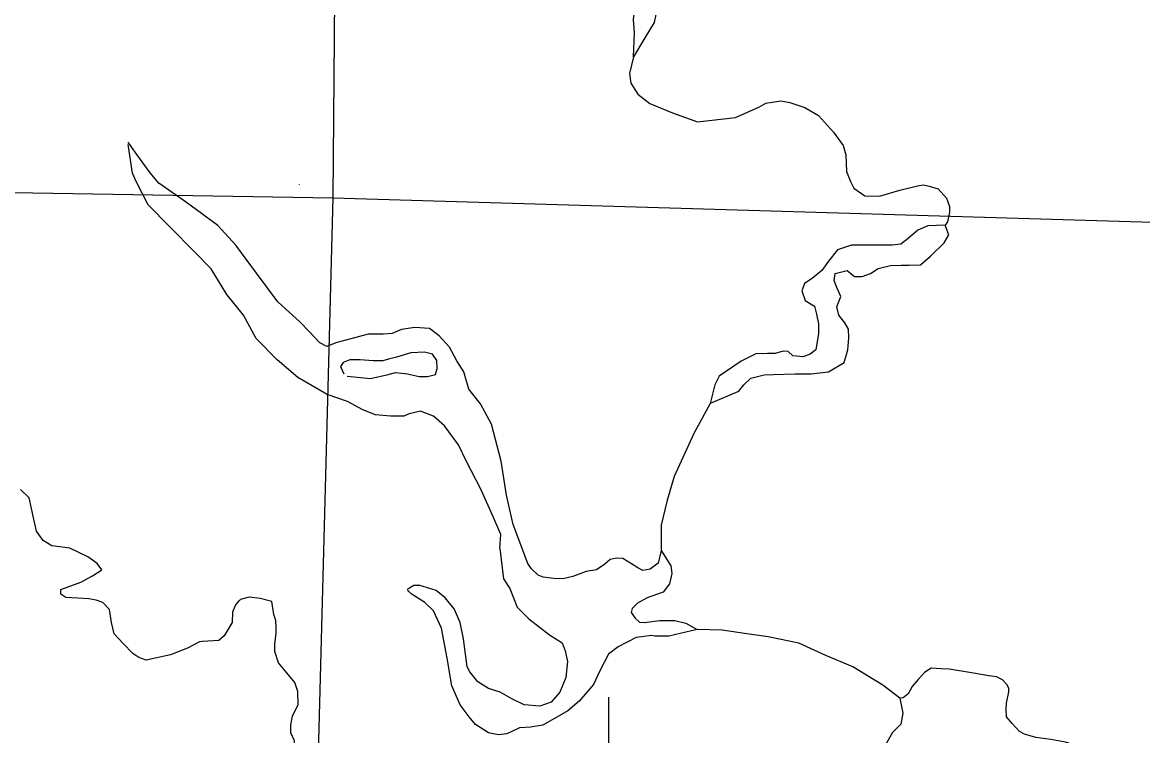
# Model space of a CAD drawing. Extents: x 8749 to 11879, y 13275 to 15339.
# Drawn here: x 10507.7 to 10577.7, y 13510.5 to 13555.1 of the extents above; entities that cross this region are included whole.
import ezdxf

# ---------------------------------------------------------------- set-up
doc = ezdxf.new("R2010")
doc.units = 0
for name, color, linetype in [('Level 35', 7, 'Continuous'), ('Level 44', 7, 'Continuous'), ('Level 5', 7, 'Continuous')]:
    doc.layers.add(name, color=color, linetype=linetype)

msp = doc.modelspace()

# ---------------------------------------------------------------- linework, layer by layer
at = {"layer": 'Level 35'}
for points in [[(10545.191, 13560.109), (10546.684, 13559.111), (10547.545, 13557.819), (10547.469, 13556.577), (10547.165, 13555.057), (10546.583, 13554.094), (10545.874, 13552.904), (10545.925, 13554.398), (10545.874, 13555.209), (10545.95, 13555.944), (10545.95, 13556.324), (10545.95, 13556.526), (10545.95, 13556.907), (10545.748, 13557.261), (10545.647, 13557.525)], [(10545.874, 13552.904), (10545.621, 13551.865), (10545.697, 13551.257), (10546.153, 13550.573), (10546.887, 13549.99), (10548.304, 13549.407), (10549.874, 13548.85), (10552.253, 13549.103), (10553.696, 13549.762), (10554.15, 13550.018)], [(10554.15, 13550.018), (10555.083, 13550.15), (10555.64, 13550.048), (10556.576, 13549.744), (10557.437, 13549.238), (10558.373, 13548.199), (10558.981, 13547.363), (10559.133, 13546.78), (10559.183, 13545.741), (10559.436, 13545.108), (10559.639, 13544.703), (10560.322, 13544.221), (10561.233, 13544.196)], [(10517.937, 13543.798), (10516.216, 13545.002), (10515.685, 13545.66), (10514.748, 13546.953), (10514.293, 13547.561)], [(10516.874, 13542.304), (10515.558, 13543.659), (10514.799, 13545.103), (10514.571, 13545.635), (10514.308, 13547.432)], [(10525.015, 13544.916), (10525.015, 13544.936)], [(10561.233, 13544.196), (10562.519, 13544.568), (10563.608, 13544.847), (10563.987, 13544.898), (10564.342, 13544.822), (10564.898, 13544.644), (10565.43, 13544.062), (10565.607, 13543.555), (10565.607, 13543.2), (10565.481, 13542.592), (10565.354, 13542.39)], [(10525.045, 13536.309), (10523.658, 13537.591), (10522.316, 13539.39), (10521.025, 13541.138), (10519.912, 13542.354), (10517.937, 13543.798)], [(10526.741, 13531.785), (10524.898, 13532.854), (10523.607, 13533.968), (10522.291, 13535.286), (10521.506, 13536.755), (10520.469, 13538.047), (10519.481, 13539.643), (10518.494, 13540.682), (10516.874, 13542.304)], [(10565.354, 13542.39), (10564.266, 13542.339), (10563.633, 13542.06), (10563.025, 13541.554), (10562.57, 13541.199), (10562.038, 13541.123), (10561.279, 13541.123), (10560.469, 13541.123), (10559.482, 13541.123), (10558.621, 13540.844), (10558.064, 13540.135), (10557.634, 13539.552), (10557.027, 13539.045), (10556.546, 13538.741), (10556.394, 13538.285), (10556.596, 13537.677), (10557.178, 13537.323), (10557.305, 13536.816), (10557.432, 13536.208), (10557.432, 13535.6), (10557.254, 13534.587), (10556.9, 13534.308), (10556.47, 13534.156), (10555.837, 13534.207), (10555.533, 13534.485), (10555.229, 13534.511), (10554.723, 13534.359), (10554.242, 13534.359), (10553.508, 13534.333), (10552.597, 13533.877), (10551.23, 13532.94)], [(10552.427, 13531.983), (10552.774, 13532.408), (10553.205, 13532.813), (10554.04, 13533.016), (10554.622, 13533.041), (10555.963, 13533.092), (10556.976, 13533.092), (10558.064, 13533.218), (10559.026, 13533.801), (10559.254, 13534.587), (10559.33, 13535.347), (10559.305, 13535.879), (10559.077, 13536.284), (10558.697, 13536.765), (10558.571, 13537.272), (10558.824, 13537.931), (10558.571, 13538.488), (10558.419, 13538.919), (10558.469, 13539.35), (10559.229, 13539.552), (10559.684, 13539.172), (10559.836, 13539.172), (10560.165, 13539.172), (10560.671, 13539.35), (10561.152, 13539.679), (10561.937, 13539.856), (10562.595, 13539.882), (10563.101, 13539.882), (10563.81, 13539.907), (10564.418, 13540.439), (10565.278, 13541.275), (10565.582, 13541.782), (10565.354, 13542.39)], [(10535.575, 13532.139), (10535.271, 13533.219), (10534.841, 13533.903), (10534.385, 13534.764), (10533.727, 13535.473), (10533.119, 13535.929), (10532.208, 13535.98), (10531.373, 13535.853), (10530.791, 13535.6), (10530.234, 13535.575), (10529.297, 13535.575), (10528.209, 13535.271), (10527.272, 13535.017), (10526.716, 13534.789), (10526.285, 13535.017), (10525.602, 13535.727), (10525.045, 13536.309)], [(10527.981, 13532.94), (10529.449, 13532.788), (10530.538, 13533.041), (10530.993, 13533.168), (10531.753, 13533.092), (10532.487, 13532.915), (10532.993, 13532.915), (10533.499, 13533.041), (10533.6, 13533.421), (10533.575, 13533.928), (10533.322, 13534.308), (10532.816, 13534.435), (10531.955, 13534.409), (10531.069, 13534.131), (10530.563, 13534.004), (10530.209, 13533.903), (10529.601, 13533.903), (10528.791, 13533.953), (10528.158, 13533.953), (10527.728, 13533.801), (10527.576, 13533.548), (10527.779, 13533.092)], [(10551.23, 13532.94), (10550.959, 13532.393), (10550.656, 13531.227)], [(10537.519, 13522.17), (10537.574, 13523.044), (10537.119, 13524.108), (10536.359, 13525.831), (10535.423, 13527.655), (10534.942, 13528.658), (10534.056, 13529.834), (10533.373, 13530.442), (10532.563, 13530.746), (10531.854, 13530.594), (10531.525, 13530.442), (10530.69, 13530.442), (10529.753, 13530.518), (10528.968, 13530.847), (10528.006, 13531.354), (10526.741, 13531.785)], [(10539.265, 13521.233), (10538.359, 13523.677), (10537.929, 13525.502), (10537.6, 13527.63), (10536.992, 13529.935), (10536.309, 13531.202), (10535.575, 13532.139)], [(10552.427, 13531.983), (10550.656, 13531.227)], [(10550.656, 13531.227), (10549.643, 13529.352), (10548.403, 13526.667), (10547.973, 13525.197), (10547.593, 13523.627), (10547.593, 13522.563), (10547.606, 13522.042)], [(10511.837, 13519.018), (10511.158, 13519.069), (10510.399, 13519.094), (10510.095, 13519.322), (10510.095, 13519.601), (10511.336, 13520.057), (10512.07, 13520.462), (10512.652, 13520.842), (10512.373, 13521.222), (10511.791, 13521.653), (10510.652, 13522.185), (10509.539, 13522.337), (10508.982, 13522.666), (10508.577, 13523.249), (10508.4, 13524.009), (10508.121, 13525.327), (10507.564, 13525.859)], [(10537.519, 13522.17), (10537.747, 13520.27), (10538.152, 13519.662), (10538.607, 13518.496), (10539.341, 13517.762), (10540.632, 13516.774), (10541.417, 13516.267), (10541.594, 13515.76), (10541.746, 13515.102), (10541.645, 13514.113), (10541.265, 13513.176), (10540.733, 13512.568), (10540.025, 13512.315)], [(10547.606, 13522.042), (10547.416, 13521.258), (10546.909, 13520.878), (10546.454, 13520.802), (10546.15, 13520.954), (10545.745, 13521.207), (10545.214, 13521.537), (10544.783, 13521.562), (10544.404, 13521.486), (10544.075, 13521.182), (10543.568, 13520.827), (10542.91, 13520.726), (10542.075, 13520.422), (10541.467, 13520.27), (10540.885, 13520.295), (10540.227, 13520.371), (10539.923, 13520.498), (10539.493, 13520.903), (10539.265, 13521.233)], [(10547.606, 13522.042), (10547.998, 13521.41), (10548.2, 13521.081), (10548.276, 13520.599), (10548.124, 13519.966), (10547.719, 13519.434), (10546.732, 13519.079), (10546.125, 13518.75), (10545.796, 13518.42), (10545.72, 13518.167), (10545.973, 13517.812), (10546.251, 13517.559), (10546.53, 13517.534), (10547.517, 13517.66), (10548.453, 13517.66), (10549.137, 13517.508), (10549.846, 13517.103)], [(10531.981, 13519.332), (10531.778, 13519.535), (10531.803, 13519.662), (10531.879, 13519.712), (10532.158, 13519.865), (10532.461, 13519.865)], [(10535.472, 13514.77), (10535.246, 13516.52), (10535.043, 13517.534), (10534.664, 13518.395), (10534.107, 13519.079), (10533.55, 13519.535), (10532.461, 13519.865)], [(10523.273, 13518.851), (10522.544, 13519.044), (10521.861, 13519.12), (10521.38, 13518.993), (10521.228, 13518.917), (10521, 13518.638), (10520.823, 13518.182), (10520.797, 13517.549), (10520.291, 13516.713), (10519.962, 13516.409), (10518.95, 13516.358), (10518.747, 13516.333), (10518.013, 13515.927), (10516.95, 13515.522), (10515.431, 13515.193), (10514.976, 13515.345), (10514.596, 13515.598), (10513.989, 13516.231), (10513.432, 13516.839), (10513.255, 13517.549), (10513.128, 13518.359), (10512.723, 13518.79), (10512.293, 13518.942), (10511.837, 13519.018)], [(10533.874, 13517.187), (10533.373, 13518.268), (10532.841, 13518.8), (10531.981, 13519.332)], [(10523.643, 13508.665), (10524.544, 13508.945), (10524.62, 13509.3), (10524.695, 13509.806), (10524.695, 13510.136), (10524.468, 13510.642), (10524.468, 13511.149), (10524.569, 13511.681), (10524.923, 13512.416), (10524.898, 13513.227), (10524.721, 13513.784), (10524.215, 13514.392), (10523.683, 13515.025), (10523.455, 13515.735), (10523.455, 13516.165), (10523.556, 13516.875), (10523.556, 13517.204), (10523.531, 13517.66), (10523.405, 13518.04), (10523.273, 13518.851)], [(10543.366, 13513.657), (10542.48, 13512.626), (10541.771, 13512.018), (10540.202, 13511.132), (10539.442, 13511.005), (10538.759, 13510.954), (10538.303, 13510.752), (10537.949, 13510.574), (10537.443, 13510.524), (10536.81, 13510.65), (10536, 13511.157), (10535.595, 13511.638), (10535.038, 13512.398), (10534.532, 13513.589), (10534.228, 13515.312), (10533.874, 13517.187)], [(10549.846, 13517.103), (10548.072, 13516.69)], [(10562.52, 13512.801), (10561.442, 13513.627), (10559.576, 13514.762), (10557.888, 13515.468), (10556.199, 13516.251), (10554.283, 13516.654), (10552.947, 13516.831), (10551.415, 13517.052), (10549.846, 13517.103)], [(10547.024, 13516.721), (10546.049, 13516.596), (10544.91, 13516.014), (10544.302, 13515.558), (10543.771, 13514.519), (10543.366, 13513.657)], [(10548.072, 13516.69), (10547.73, 13516.679), (10547.2, 13516.679), (10547.024, 13516.721)], [(10540.025, 13512.315), (10539.037, 13512.398), (10538.278, 13512.778), (10537.544, 13513.184), (10536.81, 13513.412), (10536.152, 13513.842), (10535.646, 13514.45), (10535.472, 13514.77)], [(10568.066, 13514.214), (10566.982, 13514.391), (10565.596, 13514.618), (10565.091, 13514.643), (10564.461, 13514.694), (10564.058, 13514.416), (10563.655, 13513.987), (10563.277, 13513.533), (10563.025, 13513.079), (10562.722, 13512.827), (10562.52, 13512.801)], [(10574.712, 13509.304), (10574.039, 13509.622), (10573.409, 13509.875), (10572.855, 13510.051), (10571.947, 13510.228), (10571.015, 13510.354), (10570.309, 13510.556), (10569.981, 13510.733), (10569.528, 13511.237), (10569.175, 13511.641), (10569.15, 13512.095), (10569.175, 13512.499), (10569.326, 13513.205), (10569.326, 13513.432), (10569.2, 13513.659), (10568.923, 13513.962), (10568.545, 13514.139), (10568.066, 13514.214)], [(10562.52, 13512.801), (10562.702, 13511.868), (10562.576, 13511.187), (10562.047, 13510.657), (10561.618, 13509.9), (10561.114, 13508.79), (10560.887, 13507.402), (10560.811, 13505.989), (10560.736, 13504.412), (10560.736, 13502.722), (10560.61, 13501.359), (10560.383, 13500.678), (10559.904, 13500.249), (10559.274, 13500.073), (10558.669, 13499.896), (10557.686, 13499.669), (10557.005, 13499.164), (10556.123, 13498.407)]]:
    msp.add_lwpolyline(points, dxfattribs=at)
at = {"layer": 'Level 44'}
msp.add_line((10544.307, 13512.88), (10544.307, 13506.88), dxfattribs=at)
at = {"layer": 'Level 5'}
for points in [[(10527.216, 13559.178), (10527.082, 13544.089)], [(10478.331, 13544.899), (10527.082, 13544.089)], [(10527.082, 13544.089), (10525.267, 13475.424)], [(10527.082, 13544.089), (10632.376, 13540.971)]]:
    msp.add_lwpolyline(points, dxfattribs=at)

doc.saveas('drawing.dxf')
